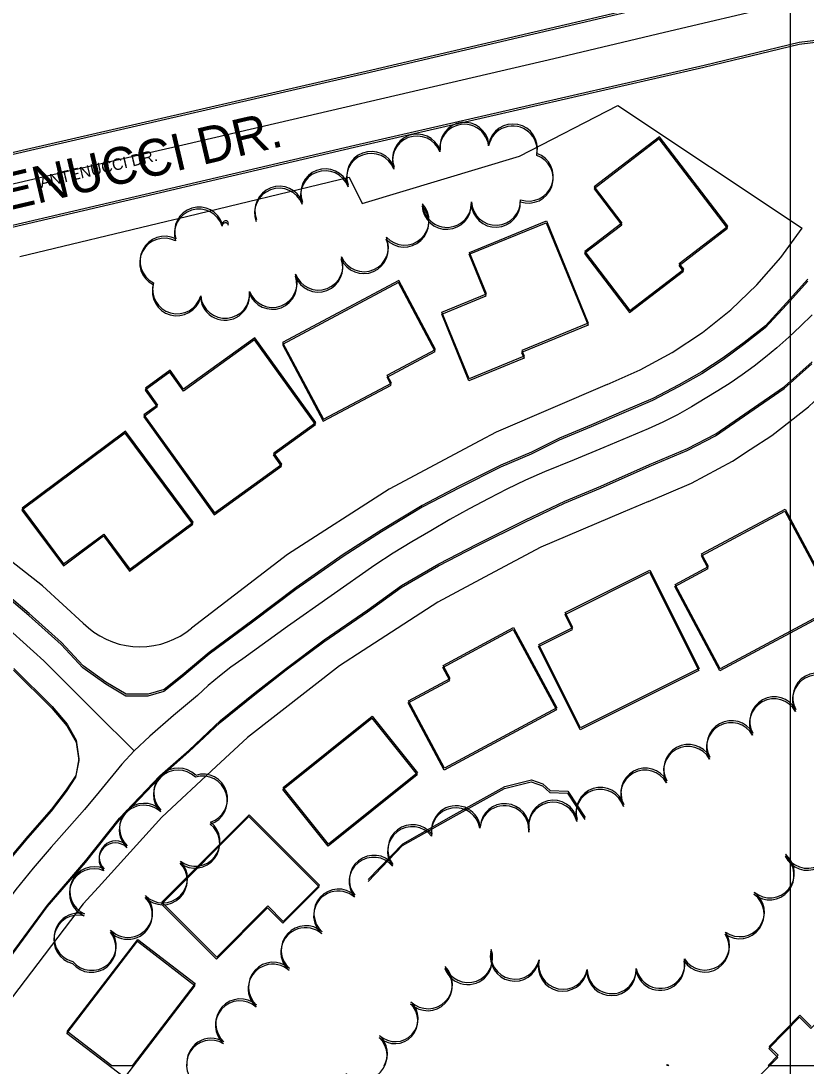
# Model space of a CAD drawing. Extents: x -25029 to 2274964, y -81170 to 687028.
# Drawn here: x 4638.2 to 4958, y -67445.5 to -67020 of the extents above; entities that cross this region are included whole.
import ezdxf

# ---------------------------------------------------------------- set-up
doc = ezdxf.new("R2010")
doc.units = 0
for name, color, linetype in [('81911BEA - RW_X_Fee_RW', 7, 'Continuous'), ('BLDG', 7, 'Continuous'), ('GE_X_CL_2000', 7, 'Continuous'), ('ROAD', 7, 'Continuous'), ('ROAD-NAME', 7, 'Continuous'), ('TI_BORDER', 7, 'Continuous'), ('TREES', 7, 'Continuous'), ('WALL', 7, 'Continuous')]:
    doc.layers.add(name, color=color, linetype=linetype)

msp = doc.modelspace()

# ---------------------------------------------------------------- linework, layer by layer
at = {"layer": '81911BEA - RW_X_Fee_RW'}
for p, q in [((4841.33, -67075.08), (4881.34, -67054.37)), ((4881.34, -67054.37), (4956.44, -67104.32)), ((4777.17, -67094.34), (4841.33, -67075.08)), ((4702.29, -67100.35), (4771.85, -67083.62)), ((4771.85, -67083.62), (4777.17, -67094.34))]:
    msp.add_line(p, q, dxfattribs=at)
for points in [[(4637.76, -67115.82), (4697.58, -67101.48), (4702.29, -67100.35)], [(4876.95, -67167.94), (4890.49, -67162.05), (4903.47, -67154.99), (4915.77, -67146.81), (4927.31, -67137.57), (4937.99, -67127.36), (4947.72, -67116.25), (4956.44, -67104.32)], [(4893.83, -67215.58), (4911.33, -67208.12), (4928.12, -67199.17), (4935.3, -67194.49), (4944.06, -67188.78), (4959.03, -67177.05), (4972.91, -67164.04), (4974.79, -67161.95), (4985.61, -67149.88), (4997.02, -67134.65)], [(4876.95, -67167.94), (4831.72, -67187.45), (4825.14, -67190.95), (4788.24, -67210.6), (4746.81, -67237.24), (4707.71, -67267.18)], [(4663.6, -67265.19), (4647.03, -67249.96), (4629.24, -67236.17), (4610.37, -67223.9), (4590.54, -67213.25)], [(4893.83, -67215.58), (4883.52, -67219.96), (4850.01, -67234.21), (4829.06, -67245.35), (4807.97, -67256.56), (4777.55, -67276.28), (4768.02, -67282.47), (4730.46, -67311.73), (4717.79, -67323.49), (4695.57, -67344.13), (4669.77, -67372.62), (4663.61, -67379.43), (4634.83, -67417.36), (4628.44, -67427.5), (4609.43, -67457.64)], [(4663.6, -67265.19), (4665.7, -67267.11), (4667.96, -67268.85), (4670.37, -67270.38), (4672.89, -67271.69), (4675.52, -67272.79), (4678.24, -67273.65), (4681.02, -67274.27), (4683.85, -67274.64), (4686.69, -67274.77), (4689.54, -67274.65), (4692.36, -67274.28), (4695.15, -67273.67), (4697.87, -67272.82), (4700.5, -67271.74), (4703.03, -67270.43), (4705.44, -67268.91), (4707.71, -67267.18)]]:
    msp.add_lwpolyline(points, dxfattribs=at)
at = {"layer": 'BLDG'}
for p, q in [((4657.04, -67431.39), (4685.77, -67393.91)), ((4685.77, -67393.91), (4709.21, -67411.89)), ((4709.21, -67411.89), (4683.56, -67445.35)), ((4955.48, -67424.77), (4942.96, -67437.46)), ((4960.16, -67429.39), (4955.48, -67424.77)), ((4675.25, -67445.35), (4657.04, -67431.39)), ((4946.67, -67441.12), (4942.53, -67445.32)), ((4942.96, -67437.46), (4946.67, -67441.12)), ((4683.56, -67445.35), (4675.25, -67445.35)), ((4901.24, -67445.32), (4901.63, -67444.88)), ((4902.14, -67445.32), (4901.24, -67445.32)), ((4901.63, -67444.88), (4902.14, -67445.32)), ((4942.53, -67445.32), (4996.78, -67445.31))]:
    msp.add_line(p, q, dxfattribs=at)
for points in [[(4871.64, -67088.36), (4882.91, -67103.09), (4867.77, -67114.67), (4886.12, -67138.66), (4908.08, -67121.85), (4906.28, -67119.49), (4926.06, -67104.35), (4898.25, -67068)], [(4871.73, -67087.55), (4883, -67102.28), (4867.86, -67113.86), (4886.21, -67137.85), (4908.17, -67121.04), (4906.37, -67118.68), (4926.15, -67103.53), (4898.33, -67067.19)], [(4827.76, -67131.92), (4820.85, -67114.99), (4852.2, -67102.2), (4869.2, -67143.88), (4842.16, -67154.91), (4843.13, -67157.29), (4820.69, -67166.44), (4809.63, -67139.32)], [(4827.85, -67131.11), (4820.94, -67114.19), (4852.29, -67101.39), (4869.29, -67143.07), (4842.25, -67154.1), (4843.22, -67156.48), (4820.78, -67165.64), (4809.72, -67138.52)], [(4761.34, -67182.95), (4789.02, -67168.21), (4787.33, -67165.04), (4806.98, -67154.58), (4792.01, -67126.48), (4744.69, -67151.69)], [(4761.44, -67182.15), (4789.12, -67167.41), (4787.42, -67164.24), (4807.07, -67153.78), (4792.1, -67125.68), (4744.78, -67150.9)], [(4704.37, -67170.64), (4698.87, -67163.01), (4688.8, -67170.26), (4693.75, -67177.14), (4688.22, -67181.13), (4716.97, -67221.04), (4744.4, -67201.27), (4741.06, -67196.63), (4758.24, -67184.25), (4733.37, -67149.74)], [(4704.47, -67169.85), (4698.96, -67162.22), (4688.9, -67169.47), (4693.85, -67176.35), (4688.32, -67180.34), (4717.07, -67220.25), (4744.5, -67200.48), (4741.16, -67195.84), (4758.34, -67183.45), (4733.46, -67148.95)], [(4655.48, -67241.81), (4671.82, -67229.66), (4682.45, -67243.96), (4708.21, -67224.8), (4680.71, -67187.84), (4638.62, -67219.14)], [(4655.58, -67241.03), (4671.92, -67228.87), (4682.55, -67243.17), (4708.31, -67224.01), (4680.81, -67187.05), (4638.72, -67218.36)], [(4918.17, -67242.96), (4915.38, -67237.74), (4949.39, -67219.54), (4970.53, -67259.05), (4922.87, -67284.55), (4904.53, -67250.26)], [(4918.27, -67242.14), (4915.48, -67236.92), (4949.49, -67218.72), (4970.64, -67258.23), (4922.98, -67283.73), (4904.64, -67249.45)], [(4862.89, -67267.78), (4859.83, -67261.69), (4894.25, -67244.42), (4914.32, -67284.44), (4866.07, -67308.64), (4849.06, -67274.72)], [(4863, -67266.97), (4859.94, -67260.88), (4894.35, -67243.61), (4914.43, -67283.62), (4866.18, -67307.83), (4849.17, -67273.91)], [(4813.05, -67287.68), (4810.21, -67282.39), (4838.88, -67266.99), (4856.44, -67299.7), (4810.74, -67324.24), (4796.02, -67296.82)], [(4812.94, -67288.48), (4810.1, -67283.19), (4838.77, -67267.8), (4856.33, -67300.51), (4810.63, -67325.04), (4795.91, -67297.62)], [(4799.65, -67326.95), (4763.41, -67355.99), (4744.93, -67332.92), (4781.17, -67303.89)], [(4799.76, -67326.15), (4763.53, -67355.19), (4745.05, -67332.12), (4781.28, -67303.09)], [(4759.85, -67371.78), (4745.05, -67386.57), (4738.8, -67380.32), (4717.99, -67401.12), (4695.61, -67378.73), (4731.21, -67343.14)], [(4759.73, -67372.58), (4744.93, -67387.37), (4738.68, -67381.11), (4717.87, -67401.91), (4695.49, -67379.52), (4731.09, -67343.93)], [(4709.09, -67412.68), (4680.35, -67450.15), (4656.91, -67432.17), (4685.65, -67394.7)], [(4984.57, -67462.18), (4982.67, -67460.3), (5003.24, -67439.46), (4976.72, -67413.29), (4960.03, -67430.21), (4955.35, -67425.59), (4942.83, -67438.28), (4946.54, -67441.94), (4936.54, -67452.08), (4965.92, -67481.08)]]:
    msp.add_lwpolyline(points, close=True, dxfattribs=at)
at = {"layer": 'GE_X_CL_2000'}
for points in [[(3878.02, -67262.55), (3942.53, -67247.56), (4037.19, -67225.53), (4221.96, -67182.02), (4226.98, -67180.91), (4266.08, -67172.02), (4330.49, -67157.36), (4366.33, -67149.01), (4419.24, -67136.74), (4470, -67125.05), (4495.17, -67119.17), (4571.75, -67100.89), (4651.18, -67082.52), (4700.02, -67071.41), (4855.22, -67035.28), (4900.36, -67024.49), (4947.73, -67013.38), (5005.01, -67000.75)], [(4960.47, -67139.59), (4955.82, -67144.25), (4951.02, -67148.75), (4946.08, -67153.09), (4941.53, -67156.92), (4936.84, -67160.59), (4932.04, -67164.1), (4927.12, -67167.44), (4922.09, -67170.62), (4916.95, -67173.63), (4911.34, -67177.09), (4905.59, -67180.32), (4899.72, -67183.32), (4893.73, -67186.09), (4875.58, -67193.64), (4863.5, -67198.62), (4851.41, -67203.55), (4843.75, -67206.95), (4836.2, -67210.57), (4828.75, -67214.4), (4820.74, -67218.57), (4812.87, -67222.97), (4805.12, -67227.61), (4797.44, -67232.08), (4789.87, -67236.72), (4782.39, -67241.53), (4746.83, -67266.54), (4728.63, -67279.65), (4723.76, -67283.06), (4719.05, -67286.69), (4714.52, -67290.53), (4710.16, -67294.58), (4700.35, -67302.76), (4690.68, -67311.11), (4684.34, -67317.15)], [(4626.4, -67261.55), (4647.49, -67280.56), (4668.43, -67301.39), (4684.34, -67317.15)], [(4684.34, -67317.15), (4679.34, -67322.52), (4670.02, -67333.85), (4664.04, -67340.98), (4657.95, -67348.01), (4650.5, -67356.38), (4643.24, -67364.9), (4636.17, -67373.59), (4628.27, -67384.21), (4620.54, -67394.95), (4612.97, -67405.81), (4600.03, -67426.07), (4586.56, -67449.6)]]:
    msp.add_lwpolyline(points, dxfattribs=at)
at = {"layer": 'ROAD'}
for points in [[(5251.64, -66930.43), (5246.24, -66931.5), (5171.18, -66949.26), (5098.76, -66966.68), (4962.58, -66998.27), (4778.72, -67041.42), (4621.86, -67077.33), (4475.81, -67111.7), (4216.2, -67171.83), (4079.89, -67203.16), (3944.42, -67234.7), (3858.93, -67254.78), (3809.52, -67265.99), (3784.84, -67272.11), (3761.3, -67278.95), (3743.06, -67284.16), (3730.86, -67288.31), (3720.65, -67292.73)], [(5251.71, -66929.57), (5246.31, -66930.64), (5171.25, -66948.41), (5098.83, -66965.84), (4962.65, -66997.45), (4778.8, -67040.62), (4621.94, -67076.55), (4475.9, -67110.94), (4216.3, -67171.1), (4079.99, -67202.45), (3944.52, -67234), (3859.04, -67254.09), (3809.63, -67265.31), (3784.95, -67271.43), (3761.41, -67278.28), (3743.17, -67283.49), (3730.97, -67287.64), (3720.76, -67292.06)], [(4337.13, -67172.96), (4445.1, -67147.68), (4562.6, -67120.26), (4634.62, -67103.92), (4774.09, -67071.36), (4916.39, -67038.73), (4955.18, -67029.39), (4967.46, -67027.87)], [(4337.23, -67172.21), (4445.19, -67146.92), (4562.69, -67119.49), (4634.71, -67103.14), (4774.17, -67070.56), (4916.47, -67037.91), (4955.26, -67028.57), (4967.54, -67027.05)], [(4958.71, -67125.88), (4950.01, -67135.55), (4941.37, -67144.96), (4932.72, -67151.74), (4924.21, -67158.01), (4915.51, -67163.7), (4906.12, -67168.99), (4895.5, -67174.45), (4883.74, -67179.57), (4870.49, -67185.25), (4857.5, -67190.61), (4846.1, -67196.38), (4833.57, -67201.68), (4816.8, -67210.11), (4801.59, -67218), (4785.12, -67227.92), (4769.42, -67237.98), (4750.19, -67251.5), (4732.51, -67264.74), (4714.83, -67277.84), (4703.77, -67287.15), (4696.48, -67292.92), (4689.9, -67294.93), (4680.98, -67294.84), (4672.73, -67290.01), (4663.47, -67283.31), (4654.66, -67273.79), (4641.45, -67262.07), (4625.32, -67248.45)], [(4958.8, -67125.06), (4950.1, -67134.73), (4941.46, -67144.14), (4932.81, -67150.92), (4924.3, -67157.19), (4915.6, -67162.88), (4906.22, -67168.18), (4895.6, -67173.64), (4883.84, -67178.76), (4870.59, -67184.44), (4857.6, -67189.8), (4846.2, -67195.57), (4833.67, -67200.87), (4816.9, -67209.31), (4801.69, -67217.2), (4785.22, -67227.12), (4769.52, -67237.18), (4750.3, -67250.7), (4732.62, -67263.95), (4714.94, -67277.05), (4703.88, -67286.36), (4696.59, -67292.13), (4690.01, -67294.14), (4681.09, -67294.05), (4672.84, -67289.22), (4663.58, -67282.52), (4654.77, -67273.01), (4641.56, -67261.29), (4625.42, -67247.67)], [(4633.65, -67401.36), (4648.9, -67380.71), (4664.48, -67362.63), (4678.25, -67345.41), (4694.65, -67328.18), (4706.64, -67317.61), (4719.42, -67305.64), (4733.48, -67294.2), (4746.23, -67284.22), (4761.63, -67272.81), (4779.36, -67260.54), (4793.13, -67250.64), (4808.36, -67241.86), (4823.84, -67233.78), (4843.7, -67223.86), (4859.68, -67216.24), (4874.35, -67210.15), (4894.14, -67201.38), (4909.59, -67194.84), (4921.17, -67188.95), (4934.75, -67179.49), (4949.16, -67169.67), (4960.37, -67159.6)], [(4633.77, -67400.58), (4649.02, -67379.93), (4664.6, -67361.84), (4678.37, -67344.62), (4694.76, -67327.39), (4706.75, -67316.82), (4719.53, -67304.85), (4733.59, -67293.41), (4746.34, -67283.42), (4761.74, -67272.01), (4779.47, -67259.74), (4793.24, -67249.84), (4808.46, -67241.06), (4823.94, -67232.98), (4843.8, -67223.05), (4859.78, -67215.43), (4874.45, -67209.34), (4894.24, -67200.57), (4909.69, -67194.02), (4921.27, -67188.13), (4934.85, -67178.67), (4949.26, -67168.85), (4960.46, -67158.78)], [(4635.33, -67283.58), (4650.92, -67299.05), (4657.08, -67306.22), (4660.75, -67312.83), (4661.84, -67320.35), (4660.57, -67327.13), (4656.69, -67332.97), (4650.59, -67340.94), (4640.96, -67351.94), (4630.42, -67364.53)], [(4635.22, -67284.36), (4650.81, -67299.83), (4656.97, -67307), (4660.64, -67313.61), (4661.73, -67321.13), (4660.46, -67327.91), (4656.57, -67333.75), (4650.47, -67341.72), (4640.84, -67352.72), (4630.3, -67365.31)]]:
    msp.add_lwpolyline(points, dxfattribs=at)
at = {"layer": 'TI_BORDER'}
msp.add_lwpolyline([(4951.64, -64448.36), (11951.64, -64448.36), (11951.64, -69048.36), (4951.64, -69048.36)], close=True, dxfattribs=at)
at = {"layer": 'TREES'}
for centre, radius, start, end in [((4818.79, -67072.06), 10, 7.1339, 187.1339), ((4818.88, -67071.25), 10, 7.1409, 187.1409), ((4838.52, -67072.76), 10, 348.7838, 168.7838), ((4838.61, -67071.95), 10, 348.7908, 168.7908), ((4799.51, -67076.84), 10, 20.7206, 200.7206), ((4799.6, -67076.03), 10, 20.7276, 200.7276), ((4780.81, -67083.91), 10, 20.7206, 200.7206), ((4780.9, -67083.11), 10, 20.7276, 200.7276), ((4844.98, -67084.13), 10, 250.4245, 70.4245), ((4845.07, -67083.32), 10, 250.4315, 70.4315), ((4762.1, -67090.99), 10, 20.7206, 200.7206), ((4762.19, -67090.19), 10, 20.7276, 200.7276), ((4743.39, -67098.07), 10, 20.7206, 200.7206), ((4743.49, -67097.27), 10, 20.7276, 200.7276), ((4710.69, -67106.54), 10, 17.3007, 197.3007), ((4710.79, -67105.75), 10, 17.3077, 197.3077), ((4794.33, -67102.05), 10, 222.8256, 42.8256), ((4794.42, -67101.25), 10, 222.8326, 42.8326), ((4811.66, -67094.82), 10, 182.488, 2.488), ((4811.75, -67094.01), 10, 182.495, 2.495), ((4831.64, -67093.97), 10, 182.4009, 2.4009), ((4831.73, -67093.16), 10, 182.4079, 2.4079), ((4721.48, -67103.39), 1.25, 8.1097, 188.1097), ((4721.57, -67102.6), 1.25, 8.1167, 188.1167), ((4696.61, -67118.43), 10, 63.0355, 243.0355), ((4696.71, -67117.64), 10, 63.0425, 243.0425), ((4777.83, -67112.85), 10, 203.5745, 23.5745), ((4777.92, -67112.05), 10, 203.5815, 23.5815), ((4759.33, -67120.36), 9.98, 200.583, 20.583), ((4759.42, -67119.55), 9.98, 200.59, 20.59), ((4701.81, -67129.23), 10, 164.4774, 344.4774), ((4740.63, -67127.38), 10, 200.583, 20.583), ((4740.72, -67126.58), 10, 200.59, 20.59), ((4701.71, -67130.02), 10, 164.4704, 344.4704), ((4721.4, -67131), 10, 185.181, 5.181), ((4721.31, -67131.8), 10, 185.174, 5.174), ((4962.47, -67296.3), 10, 28.9452, 208.9452), ((4962.59, -67295.48), 10, 28.9522, 208.9522), ((4944.97, -67305.98), 10, 28.9452, 208.9452), ((4945.09, -67305.16), 10, 28.9522, 208.9522), ((4927.59, -67314.84), 10, 28.9522, 208.9522), ((4927.47, -67315.66), 10, 28.9452, 208.9452), ((4909.97, -67325.34), 10, 28.9452, 208.9452), ((4910.09, -67324.52), 10, 28.9522, 208.9522), ((4702.21, -67334.98), 10, 44.9577, 224.9577), ((4702.33, -67334.18), 10, 44.9647, 224.9647), ((4892.47, -67335.02), 10, 28.9402, 208.9402), ((4892.59, -67334.2), 10, 28.9472, 208.9472), ((4712.28, -67337.45), 10, 287.4362, 107.4362), ((4712.4, -67336.66), 10, 287.4432, 107.4432), ((4874.18, -67342.88), 10, 17.6071, 197.6071), ((4874.3, -67342.07), 10, 17.6141, 197.6141), ((4688.26, -67349.31), 10, 46.5885, 226.5885), ((4688.38, -67348.52), 10, 46.5955, 226.5955), ((4835.27, -67348.65), 10, 355.6211, 175.6211), ((4854.89, -67348.07), 10, 12.4715, 192.4715), ((4855.01, -67347.25), 10, 12.4785, 192.4785), ((4815.31, -67350.31), 10, 9.2988, 189.2988), ((4815.43, -67349.5), 10, 9.3058, 189.3058), ((4835.15, -67349.46), 10, 355.6141, 175.6141), ((4709.19, -67354.92), 10, 232.464, 52.464), ((4709.31, -67354.13), 10, 232.471, 52.471), ((4797.65, -67357.24), 10, 37.706, 217.706), ((4797.53, -67358.04), 10, 37.699, 217.699), ((4958.54, -67355.79), 10, 205.4873, 25.4873), ((4958.66, -67354.96), 10, 205.4943, 25.4943), ((4676.67, -67361.27), 6.66, 44.8552, 224.8552), ((4676.79, -67360.48), 6.66, 44.8622, 224.8622), ((4781.86, -67370.47), 10, 39.1086, 219.1086), ((4781.98, -67369.66), 10, 39.1156, 219.1156), ((4943.15, -67367.81), 10, 230.5251, 50.5251), ((4943.28, -67366.99), 10, 230.5321, 50.5321), ((4668.07, -67374.33), 10, 66.397, 246.397), ((4695.94, -67369.84), 10, 224.3401, 44.3401), ((4696.06, -67369.05), 10, 224.3471, 44.3471), ((4667.94, -67375.13), 10, 66.39, 246.39), ((4767.56, -67383.42), 10, 48.1793, 228.1793), ((4681.71, -67383.89), 10, 224.9268, 44.9268), ((4681.83, -67383.1), 10, 224.9338, 44.9338), ((4767.43, -67384.23), 10, 48.1723, 228.1723), ((4930.94, -67383.64), 10, 234.1427, 54.1427), ((4931.07, -67382.81), 10, 234.1497, 54.1497), ((4661.59, -67394.01), 10, 76.4037, 256.4037), ((4661.72, -67393.22), 10, 76.4107, 256.4107), ((4667.06, -67396.55), 10, 219.6981, 39.6981), ((4754.09, -67399.13), 10, 48.1723, 228.1723), ((4754.22, -67398.33), 10, 48.1793, 228.1793), ((4666.93, -67397.34), 10, 219.6911, 39.6911), ((4916.72, -67397.22), 10, 213.2511, 33.2511), ((4916.85, -67396.4), 10, 213.2581, 33.2581), ((4820.22, -67402.3), 10, 200.3113, 20.3113), ((4820.34, -67401.49), 10, 200.3183, 20.3183), ((4839.37, -67400.91), 10, 167.9837, 347.9837), ((4839.5, -67400.1), 10, 167.9907, 347.9907), ((4858.95, -67405), 10, 168.4018, 348.4018), ((4859.08, -67404.19), 10, 168.4088, 348.4088), ((4898.55, -67404.66), 10, 191.2882, 11.2882), ((4898.68, -67403.85), 10, 191.2952, 11.2952), ((4740.76, -67414.03), 10, 48.1723, 228.1723), ((4740.89, -67413.23), 10, 48.1793, 228.1793), ((4803.88, -67412.95), 10, 225.8965, 45.8965), ((4804.01, -67412.14), 10, 225.9035, 45.9035), ((4878.75, -67406.82), 10, 181.1122, 1.1122), ((4878.87, -67406), 10, 181.1192, 1.1192), ((4727.43, -67428.95), 10, 48.2633, 228.2633), ((4727.56, -67428.15), 10, 48.2703, 228.2703), ((4790.55, -67426.99), 9.36, 227.0955, 47.0955), ((4790.68, -67426.18), 9.36, 227.1025, 47.1025), ((4715.62, -67444.98), 10, 58.9913, 238.9913), ((4715.75, -67444.18), 10, 58.9983, 186.6707), ((4777.36, -67441.17), 10, 227.0955, 47.0955), ((4777.5, -67440.36), 10, 330.1903, 47.1025)]:
    msp.add_arc(centre, radius, start, end, dxfattribs=at)
at = {"layer": 'WALL'}
for points in [[(4779.58, -67370.33), (4793.69, -67355.75), (4814.36, -67344.04), (4835.16, -67332.53), (4846.05, -67329.7), (4850.7, -67331.39), (4853.67, -67334.07), (4860.85, -67334.32), (4867.92, -67345.1)], [(4779.7, -67369.53), (4793.81, -67354.95), (4814.48, -67343.24), (4835.28, -67331.72), (4846.16, -67328.89), (4850.81, -67330.58), (4853.79, -67333.26), (4860.97, -67333.51), (4868.04, -67344.29)]]:
    msp.add_lwpolyline(points, dxfattribs=at)

# ---------------------------------------------------------------- texts
at = {"layer": 'ROAD-NAME'}
for height, rotation, p in [(15, 13.1908, (4592.69, -67106.66)), (4.68, 13.1978, (4646.46, -67087.99))]:
    msp.add_text('ANTENUCCI DR.', height=height, rotation=rotation, dxfattribs=at).set_placement(p)

doc.saveas('drawing.dxf')
